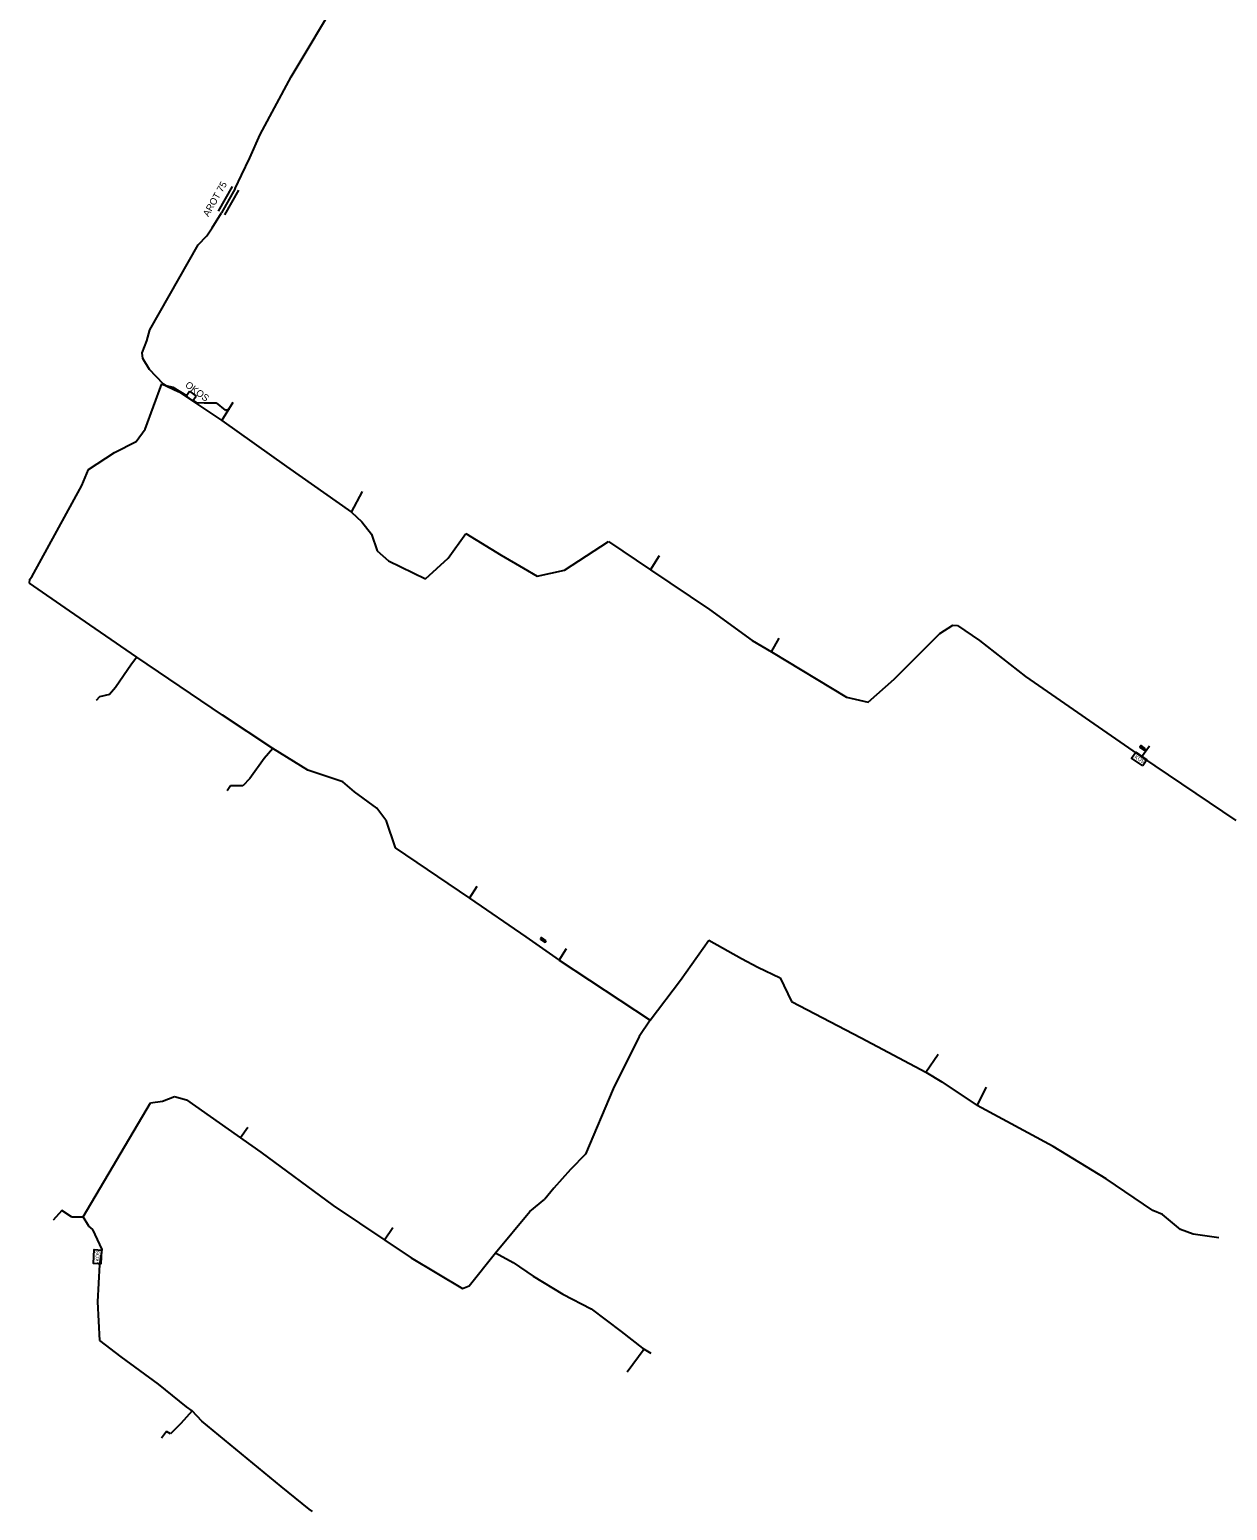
# Model space of a CAD drawing. Extents: x -651943 to -618711, y -1138561 to -1100552.
# Drawn here: x -631980.2 to -631849.5, y -1115249.8 to -1115088.3 of the extents above; entities that cross this region are included whole.
import ezdxf

# ---------------------------------------------------------------- set-up
doc = ezdxf.new("R2010")
doc.units = 0
for name, color, linetype in [('KT optika', 7, 'Continuous'), ('KT trasa', 7, 'Continuous'), ('KT zařízení', 7, 'Continuous')]:
    doc.layers.add(name, color=color, linetype=linetype)

# ---------------------------------------------------------------- blocks, each defined once
blk = doc.blocks.new('_U18')
at = {"layer": 'KT zařízení'}
blk.add_lwpolyline([(0.024, -0.081), (-0.081, 0.025), (-0.024, 0.082), (0.081, -0.025)], close=True, dxfattribs=at)
blk.add_text('KOS', height=0.04, rotation=317.2734, dxfattribs=at).set_placement((-0.052, 0.02))
blk = doc.blocks.new('_U19')
at = {"layer": 'KT zařízení'}
blk.add_lwpolyline([(0.024, -0.081), (-0.081, 0.025), (-0.024, 0.081), (0.081, -0.025)], close=True, dxfattribs=at)
blk.add_text('KOS', height=0.04, rotation=317.2731, dxfattribs=at).set_placement((-0.052, 0.02))
blk = doc.blocks.new('POINT_DISPLAY')
blk.add_line((0, 0), (0, 0))

msp = doc.modelspace()

# ---------------------------------------------------------------- linework, layer by layer
at = {"layer": 'KT optika'}
for p, q in [((-631951.67, -1115093.39), (-631945.51, -1115083.12)), ((-631955.07, -1115099.68), (-631951.67, -1115093.39)), ((-631956.18, -1115102.25), (-631955.07, -1115099.68)), ((-631957.09, -1115104.14), (-631956.18, -1115102.25)), ((-631957.77, -1115105.58), (-631957.09, -1115104.14)), ((-631957.77, -1115105.58), (-631959.29, -1115108.26)), ((-631960.28, -1115109.88), (-631959.29, -1115108.26)), ((-631960.89, -1115110.75), (-631960.28, -1115109.88)), ((-631967.09, -1115121.02), (-631961.82, -1115111.73)), ((-631961.82, -1115111.73), (-631960.89, -1115110.75)), ((-631967.41, -1115122.2), (-631967.09, -1115121.02)), ((-631967.92, -1115123.51), (-631967.41, -1115122.2)), ((-631967.86, -1115124.15), (-631967.92, -1115123.51)), ((-631967.14, -1115125.33), (-631967.86, -1115124.15)), ((-631965.65, -1115126.88), (-631967.14, -1115125.33)), ((-631967.6, -1115131.86), (-631965.78, -1115126.9)), ((-631965.78, -1115126.9), (-631963.94, -1115127.77)), ((-631965.65, -1115126.88), (-631965.34, -1115127.09)), ((-631965.34, -1115127.09), (-631964.58, -1115127.26)), ((-631964.58, -1115127.26), (-631963.09, -1115128.17)), ((-631963.94, -1115127.77), (-631959.25, -1115130.88)), ((-631962.39, -1115128.69), (-631962.03, -1115128.92)), ((-631962.03, -1115128.92), (-631961.17, -1115128.98)), ((-631961.17, -1115128.98), (-631959.86, -1115128.96)), ((-631959.86, -1115128.96), (-631958.89, -1115129.76)), ((-631959.25, -1115130.88), (-631957.99, -1115128.89)), ((-631958.89, -1115129.76), (-631958.4, -1115129.64)), ((-631959.25, -1115130.88), (-631952.2, -1115135.93)), ((-631970.94, -1115134.38), (-631968.58, -1115133.18)), ((-631968.58, -1115133.18), (-631967.6, -1115131.86)), ((-631973.79, -1115136.23), (-631970.94, -1115134.38)), ((-631974.51, -1115138), (-631973.79, -1115136.23)), ((-631952.2, -1115135.93), (-631945.09, -1115140.9)), ((-631979.97, -1115147.94), (-631974.51, -1115138)), ((-631945.09, -1115140.9), (-631943.88, -1115138.66)), ((-631945.09, -1115140.9), (-631943.98, -1115141.94)), ((-631943.98, -1115141.94), (-631942.92, -1115143.31)), ((-631942.92, -1115143.31), (-631942.31, -1115145.11)), ((-631934.54, -1115145.92), (-631932.63, -1115143.23)), ((-631932.63, -1115143.23), (-631928.78, -1115145.58)), ((-631921.85, -1115147.22), (-631917.06, -1115144.1)), ((-631917.06, -1115144.1), (-631912.49, -1115147.19)), ((-631942.31, -1115145.11), (-631941.06, -1115146.19)), ((-631937.01, -1115148.18), (-631934.54, -1115145.92)), ((-631928.78, -1115145.58), (-631926.34, -1115147)), ((-631912.49, -1115147.19), (-631911.48, -1115145.63)), ((-631941.06, -1115146.19), (-631937.01, -1115148.18)), ((-631926.34, -1115147), (-631924.82, -1115147.87)), ((-631924.82, -1115147.87), (-631921.85, -1115147.22)), ((-631912.49, -1115147.19), (-631906.05, -1115151.53)), ((-631980.22, -1115148.64), (-631980.2, -1115148.21)), ((-631975.85, -1115151.66), (-631980.22, -1115148.64)), ((-631980.2, -1115148.21), (-631979.97, -1115147.94)), ((-631968.53, -1115156.71), (-631975.85, -1115151.66)), ((-631906.05, -1115151.53), (-631901.39, -1115154.88)), ((-631885.88, -1115159.1), (-631880.89, -1115154.12)), ((-631880.89, -1115154.12), (-631879.47, -1115153.21)), ((-631879.47, -1115153.21), (-631878.99, -1115153.25)), ((-631878.99, -1115153.25), (-631876.57, -1115154.91)), ((-631901.39, -1115154.88), (-631899.27, -1115156.15)), ((-631899.27, -1115156.15), (-631898.43, -1115154.63)), ((-631876.57, -1115154.91), (-631871.55, -1115158.83)), ((-631968.53, -1115156.71), (-631969.09, -1115157.48)), ((-631959.17, -1115163.03), (-631968.53, -1115156.71)), ((-631899.27, -1115156.15), (-631891.09, -1115161.08)), ((-631969.09, -1115157.48), (-631970.83, -1115160.03)), ((-631871.55, -1115158.83), (-631858.89, -1115167.6)), ((-631970.83, -1115160.03), (-631971.49, -1115160.8)), ((-631888.73, -1115161.63), (-631885.88, -1115159.1)), ((-631972.59, -1115161.05), (-631972.96, -1115161.44)), ((-631971.49, -1115160.8), (-631972.59, -1115161.05)), ((-631891.09, -1115161.08), (-631888.73, -1115161.63)), ((-631953.68, -1115166.67), (-631959.17, -1115163.03)), ((-631953.68, -1115166.67), (-631954.64, -1115167.77)), ((-631949.86, -1115169.04), (-631953.68, -1115166.67)), ((-631858.89, -1115167.6), (-631858.04, -1115166.39)), ((-631954.64, -1115167.77), (-631956.2, -1115169.97)), ((-631858.89, -1115167.6), (-631848.6, -1115174.54)), ((-631956.2, -1115169.97), (-631956.94, -1115170.76)), ((-631946.05, -1115170.3), (-631949.86, -1115169.04)), ((-631944.76, -1115171.41), (-631946.05, -1115170.3)), ((-631958.31, -1115170.76), (-631958.67, -1115171.28)), ((-631956.94, -1115170.76), (-631958.31, -1115170.76)), ((-631942.34, -1115173.2), (-631944.76, -1115171.41)), ((-631941.36, -1115174.48), (-631942.34, -1115173.2)), ((-631941.36, -1115174.48), (-631940.33, -1115177.51)), ((-631940.33, -1115177.51), (-631932.22, -1115183)), ((-631932.22, -1115183), (-631931.4, -1115181.71)), ((-631932.22, -1115183), (-631926.08, -1115187.21)), ((-631926.08, -1115187.21), (-631922.44, -1115189.78)), ((-631909.19, -1115191.95), (-631906.09, -1115187.58)), ((-631906.09, -1115187.58), (-631902.54, -1115189.6)), ((-631922.44, -1115189.78), (-631921.62, -1115188.48)), ((-631902.54, -1115189.6), (-631900.75, -1115190.53)), ((-631922.44, -1115189.78), (-631912.5, -1115196.3)), ((-631900.75, -1115190.53), (-631898.34, -1115191.68)), ((-631912.5, -1115196.3), (-631909.19, -1115191.95)), ((-631898.34, -1115191.68), (-631897.08, -1115194.28)), ((-631897.08, -1115194.28), (-631889.49, -1115198.25)), ((-631912.5, -1115196.3), (-631913.71, -1115198.11)), ((-631913.71, -1115198.11), (-631916.54, -1115203.81)), ((-631889.49, -1115198.25), (-631882.42, -1115201.98)), ((-631882.42, -1115201.98), (-631881.07, -1115200.03)), ((-631882.42, -1115201.98), (-631880.69, -1115203.06)), ((-631916.54, -1115203.81), (-631919.55, -1115210.94)), ((-631880.69, -1115203.06), (-631876.84, -1115205.61)), ((-631876.84, -1115205.61), (-631875.81, -1115203.62)), ((-631974.38, -1115217.76), (-631967.03, -1115205.33)), ((-631967.03, -1115205.33), (-631965.72, -1115205.17)), ((-631965.72, -1115205.17), (-631964.42, -1115204.66)), ((-631964.42, -1115204.66), (-631963.08, -1115205.02)), ((-631963.08, -1115205.02), (-631955, -1115210.72)), ((-631868.55, -1115210.11), (-631876.84, -1115205.61)), ((-631956.42, -1115208.04), (-631957.2, -1115209.17)), ((-631955, -1115210.72), (-631947.11, -1115216.55)), ((-631862.76, -1115213.61), (-631868.55, -1115210.11)), ((-631919.55, -1115210.94), (-631921.19, -1115212.61)), ((-631921.19, -1115212.61), (-631923.02, -1115214.63)), ((-631857.66, -1115217.08), (-631862.76, -1115213.61)), ((-631923.02, -1115214.63), (-631924.01, -1115215.84)), ((-631976.71, -1115217.09), (-631977.63, -1115218.13)), ((-631975.63, -1115217.76), (-631976.71, -1115217.09)), ((-631947.11, -1115216.55), (-631938.6, -1115222.24)), ((-631929.4, -1115221.71), (-631925.64, -1115217.19)), ((-631925.64, -1115217.19), (-631924.01, -1115215.84)), ((-631856.62, -1115217.52), (-631857.66, -1115217.08)), ((-631975.63, -1115217.76), (-631974.38, -1115217.76)), ((-631973.77, -1115218.79), (-631974.38, -1115217.76)), ((-631973.3, -1115219.15), (-631973.77, -1115218.79)), ((-631854.63, -1115219.14), (-631856.62, -1115217.52)), ((-631972.31, -1115221.32), (-631973.3, -1115219.15)), ((-631940.58, -1115218.98), (-631941.49, -1115220.3)), ((-631853.27, -1115219.66), (-631854.63, -1115219.14)), ((-631850.46, -1115220.06), (-631853.27, -1115219.66)), ((-631972.57, -1115222.97), (-631972.31, -1115221.32)), ((-631932.24, -1115225.3), (-631929.4, -1115221.71)), ((-631929.4, -1115221.71), (-631927.46, -1115222.75)), ((-631972.57, -1115222.97), (-631972.84, -1115222.83)), ((-631972.76, -1115227.04), (-631972.57, -1115222.97)), ((-631938.6, -1115222.24), (-631933, -1115225.6)), ((-631927.46, -1115222.75), (-631925.29, -1115224.25)), ((-631933, -1115225.6), (-631932.24, -1115225.3)), ((-631925.29, -1115224.25), (-631922.02, -1115226.19)), ((-631922.02, -1115226.19), (-631918.95, -1115227.8)), ((-631972.55, -1115231.25), (-631972.76, -1115227.04)), ((-631918.95, -1115227.8), (-631915.67, -1115230.27)), ((-631970.21, -1115233.03), (-631972.55, -1115231.25)), ((-631915.67, -1115230.27), (-631913.33, -1115232.09)), ((-631966.14, -1115236.01), (-631970.21, -1115233.03)), ((-631913.18, -1115232.2), (-631915.02, -1115234.71)), ((-631913.33, -1115232.09), (-631913.18, -1115232.2)), ((-631913.18, -1115232.2), (-631912.43, -1115232.66)), ((-631963.11, -1115238.5), (-631966.14, -1115236.01)), ((-631962.49, -1115238.95), (-631963.7, -1115240.31)), ((-631962.49, -1115238.95), (-631963.11, -1115238.5)), ((-631961.44, -1115240.07), (-631962.49, -1115238.95)), ((-631965.29, -1115241.2), (-631965.82, -1115241.9)), ((-631964.84, -1115241.46), (-631965.29, -1115241.2)), ((-631963.7, -1115240.31), (-631964.84, -1115241.46)), ((-631952.76, -1115247.2), (-631961.44, -1115240.07)), ((-631949.71, -1115249.66), (-631952.76, -1115247.2)), ((-631949.35, -1115249.93), (-631949.71, -1115249.66))]:
    msp.add_line(p, q, dxfattribs=at)
at = {"layer": 'KT trasa'}
for p, q in [((-631951.67, -1115093.39), (-631945.51, -1115083.12)), ((-631955.07, -1115099.68), (-631951.67, -1115093.39)), ((-631956.18, -1115102.25), (-631955.07, -1115099.68)), ((-631957.09, -1115104.14), (-631956.18, -1115102.25)), ((-631957.77, -1115105.58), (-631957.09, -1115104.14)), ((-631957.77, -1115105.58), (-631959.29, -1115108.26)), ((-631960.28, -1115109.88), (-631959.29, -1115108.26)), ((-631960.89, -1115110.75), (-631960.28, -1115109.88)), ((-631967.09, -1115121.02), (-631961.82, -1115111.73)), ((-631961.82, -1115111.73), (-631960.89, -1115110.75)), ((-631967.41, -1115122.2), (-631967.09, -1115121.02)), ((-631967.92, -1115123.51), (-631967.41, -1115122.2)), ((-631967.86, -1115124.15), (-631967.92, -1115123.51)), ((-631967.14, -1115125.33), (-631967.86, -1115124.15)), ((-631965.65, -1115126.88), (-631967.14, -1115125.33)), ((-631967.6, -1115131.86), (-631965.78, -1115126.9)), ((-631965.78, -1115126.9), (-631963.94, -1115127.77)), ((-631965.65, -1115126.88), (-631965.34, -1115127.09)), ((-631965.34, -1115127.09), (-631964.58, -1115127.26)), ((-631964.58, -1115127.26), (-631963.09, -1115128.17)), ((-631963.94, -1115127.77), (-631959.25, -1115130.88)), ((-631962.39, -1115128.69), (-631962.03, -1115128.92)), ((-631962.03, -1115128.92), (-631961.17, -1115128.98)), ((-631961.17, -1115128.98), (-631959.86, -1115128.96)), ((-631959.86, -1115128.96), (-631958.89, -1115129.76)), ((-631959.25, -1115130.88), (-631957.99, -1115128.89)), ((-631958.89, -1115129.76), (-631958.4, -1115129.64)), ((-631959.25, -1115130.88), (-631952.2, -1115135.93)), ((-631970.94, -1115134.38), (-631968.58, -1115133.18)), ((-631968.58, -1115133.18), (-631967.6, -1115131.86)), ((-631973.79, -1115136.23), (-631970.94, -1115134.38)), ((-631974.51, -1115138), (-631973.79, -1115136.23)), ((-631952.2, -1115135.93), (-631945.09, -1115140.9)), ((-631979.97, -1115147.94), (-631974.51, -1115138)), ((-631945.09, -1115140.9), (-631943.88, -1115138.66)), ((-631945.09, -1115140.9), (-631943.98, -1115141.94)), ((-631943.98, -1115141.94), (-631942.92, -1115143.31)), ((-631942.92, -1115143.31), (-631942.31, -1115145.11)), ((-631934.54, -1115145.92), (-631932.63, -1115143.23)), ((-631932.63, -1115143.23), (-631928.78, -1115145.58)), ((-631921.85, -1115147.22), (-631917.06, -1115144.1)), ((-631917.06, -1115144.1), (-631912.49, -1115147.19)), ((-631942.31, -1115145.11), (-631941.06, -1115146.19)), ((-631937.01, -1115148.18), (-631934.54, -1115145.92)), ((-631928.78, -1115145.58), (-631926.34, -1115147)), ((-631912.49, -1115147.19), (-631911.48, -1115145.63)), ((-631941.06, -1115146.19), (-631937.01, -1115148.18)), ((-631926.34, -1115147), (-631924.82, -1115147.87)), ((-631924.82, -1115147.87), (-631921.85, -1115147.22)), ((-631912.49, -1115147.19), (-631906.05, -1115151.53)), ((-631980.22, -1115148.64), (-631980.2, -1115148.21)), ((-631975.85, -1115151.66), (-631980.22, -1115148.64)), ((-631980.2, -1115148.21), (-631979.97, -1115147.94)), ((-631968.53, -1115156.71), (-631975.85, -1115151.66)), ((-631906.05, -1115151.53), (-631901.39, -1115154.88)), ((-631885.88, -1115159.1), (-631880.89, -1115154.12)), ((-631880.89, -1115154.12), (-631879.47, -1115153.21)), ((-631879.47, -1115153.21), (-631878.99, -1115153.25)), ((-631878.99, -1115153.25), (-631876.57, -1115154.91)), ((-631901.39, -1115154.88), (-631899.27, -1115156.15)), ((-631899.27, -1115156.15), (-631898.43, -1115154.63)), ((-631876.57, -1115154.91), (-631871.55, -1115158.83)), ((-631968.53, -1115156.71), (-631969.09, -1115157.48)), ((-631959.17, -1115163.03), (-631968.53, -1115156.71)), ((-631899.27, -1115156.15), (-631891.09, -1115161.08)), ((-631969.09, -1115157.48), (-631970.83, -1115160.03)), ((-631871.55, -1115158.83), (-631858.89, -1115167.6)), ((-631970.83, -1115160.03), (-631971.49, -1115160.8)), ((-631888.73, -1115161.63), (-631885.88, -1115159.1)), ((-631972.59, -1115161.05), (-631972.96, -1115161.44)), ((-631971.49, -1115160.8), (-631972.59, -1115161.05)), ((-631891.09, -1115161.08), (-631888.73, -1115161.63)), ((-631953.68, -1115166.67), (-631959.17, -1115163.03)), ((-631953.68, -1115166.67), (-631954.64, -1115167.77)), ((-631949.86, -1115169.04), (-631953.68, -1115166.67)), ((-631858.89, -1115167.6), (-631858.04, -1115166.39)), ((-631954.64, -1115167.77), (-631956.2, -1115169.97)), ((-631858.89, -1115167.6), (-631848.6, -1115174.54)), ((-631956.2, -1115169.97), (-631956.94, -1115170.76)), ((-631946.05, -1115170.3), (-631949.86, -1115169.04)), ((-631944.76, -1115171.41), (-631946.05, -1115170.3)), ((-631958.31, -1115170.76), (-631958.67, -1115171.28)), ((-631956.94, -1115170.76), (-631958.31, -1115170.76)), ((-631942.34, -1115173.2), (-631944.76, -1115171.41)), ((-631941.36, -1115174.48), (-631942.34, -1115173.2)), ((-631941.36, -1115174.48), (-631940.33, -1115177.51)), ((-631940.33, -1115177.51), (-631932.22, -1115183)), ((-631932.22, -1115183), (-631931.4, -1115181.71)), ((-631932.22, -1115183), (-631926.08, -1115187.21)), ((-631926.08, -1115187.21), (-631922.44, -1115189.78)), ((-631909.19, -1115191.95), (-631906.09, -1115187.58)), ((-631906.09, -1115187.58), (-631902.54, -1115189.6)), ((-631922.44, -1115189.78), (-631921.62, -1115188.48)), ((-631902.54, -1115189.6), (-631900.75, -1115190.53)), ((-631922.44, -1115189.78), (-631912.5, -1115196.3)), ((-631900.75, -1115190.53), (-631898.34, -1115191.68)), ((-631912.5, -1115196.3), (-631909.19, -1115191.95)), ((-631898.34, -1115191.68), (-631897.08, -1115194.28)), ((-631897.08, -1115194.28), (-631889.49, -1115198.25)), ((-631912.5, -1115196.3), (-631913.71, -1115198.11)), ((-631913.71, -1115198.11), (-631916.54, -1115203.81)), ((-631889.49, -1115198.25), (-631882.42, -1115201.98)), ((-631882.42, -1115201.98), (-631881.07, -1115200.03)), ((-631882.42, -1115201.98), (-631880.69, -1115203.06)), ((-631916.54, -1115203.81), (-631919.55, -1115210.94)), ((-631880.69, -1115203.06), (-631876.84, -1115205.61)), ((-631876.84, -1115205.61), (-631875.81, -1115203.62)), ((-631974.38, -1115217.76), (-631967.03, -1115205.33)), ((-631967.03, -1115205.33), (-631965.72, -1115205.17)), ((-631965.72, -1115205.17), (-631964.42, -1115204.66)), ((-631964.42, -1115204.66), (-631963.08, -1115205.02)), ((-631963.08, -1115205.02), (-631955, -1115210.72)), ((-631868.55, -1115210.11), (-631876.84, -1115205.61)), ((-631956.42, -1115208.04), (-631957.2, -1115209.17)), ((-631955, -1115210.72), (-631947.11, -1115216.55)), ((-631862.76, -1115213.61), (-631868.55, -1115210.11)), ((-631919.55, -1115210.94), (-631921.19, -1115212.61)), ((-631921.19, -1115212.61), (-631923.02, -1115214.63)), ((-631857.66, -1115217.08), (-631862.76, -1115213.61)), ((-631923.02, -1115214.63), (-631924.01, -1115215.84)), ((-631976.71, -1115217.09), (-631977.63, -1115218.13)), ((-631975.63, -1115217.76), (-631976.71, -1115217.09)), ((-631947.11, -1115216.55), (-631938.6, -1115222.24)), ((-631929.4, -1115221.71), (-631925.64, -1115217.19)), ((-631925.64, -1115217.19), (-631924.01, -1115215.84)), ((-631856.62, -1115217.52), (-631857.66, -1115217.08)), ((-631975.63, -1115217.76), (-631974.38, -1115217.76)), ((-631973.77, -1115218.79), (-631974.38, -1115217.76)), ((-631973.3, -1115219.15), (-631973.77, -1115218.79)), ((-631854.63, -1115219.14), (-631856.62, -1115217.52)), ((-631972.31, -1115221.32), (-631973.3, -1115219.15)), ((-631940.58, -1115218.98), (-631941.49, -1115220.3)), ((-631853.27, -1115219.66), (-631854.63, -1115219.14)), ((-631850.46, -1115220.06), (-631853.27, -1115219.66)), ((-631972.57, -1115222.97), (-631972.31, -1115221.32)), ((-631932.24, -1115225.3), (-631929.4, -1115221.71)), ((-631929.4, -1115221.71), (-631927.46, -1115222.75)), ((-631972.57, -1115222.97), (-631972.84, -1115222.83)), ((-631972.76, -1115227.04), (-631972.57, -1115222.97)), ((-631938.6, -1115222.24), (-631933, -1115225.6)), ((-631927.46, -1115222.75), (-631925.29, -1115224.25)), ((-631933, -1115225.6), (-631932.24, -1115225.3)), ((-631925.29, -1115224.25), (-631922.02, -1115226.19)), ((-631922.02, -1115226.19), (-631918.95, -1115227.8)), ((-631972.55, -1115231.25), (-631972.76, -1115227.04)), ((-631918.95, -1115227.8), (-631915.67, -1115230.27)), ((-631970.21, -1115233.03), (-631972.55, -1115231.25)), ((-631915.67, -1115230.27), (-631913.33, -1115232.09)), ((-631966.14, -1115236.01), (-631970.21, -1115233.03)), ((-631913.18, -1115232.2), (-631915.02, -1115234.71)), ((-631913.33, -1115232.09), (-631913.18, -1115232.2)), ((-631913.18, -1115232.2), (-631912.43, -1115232.66)), ((-631963.11, -1115238.5), (-631966.14, -1115236.01)), ((-631962.49, -1115238.95), (-631963.7, -1115240.31)), ((-631962.49, -1115238.95), (-631963.11, -1115238.5)), ((-631961.44, -1115240.07), (-631962.49, -1115238.95)), ((-631965.29, -1115241.2), (-631965.82, -1115241.9)), ((-631964.84, -1115241.46), (-631965.29, -1115241.2)), ((-631963.7, -1115240.31), (-631964.84, -1115241.46)), ((-631952.76, -1115247.2), (-631961.44, -1115240.07)), ((-631949.71, -1115249.66), (-631952.76, -1115247.2)), ((-631949.35, -1115249.93), (-631949.71, -1115249.66))]:
    msp.add_line(p, q, dxfattribs=at)
at = {"layer": 'KT zařízení'}
for p, q in [((-631958.12, -1115105.38), (-631959.64, -1115108.06)), ((-631957.42, -1115105.78), (-631958.94, -1115108.46)), ((-631963.14, -1115128.23), (-631962.76, -1115127.71)), ((-631963.14, -1115128.23), (-631962.44, -1115128.76)), ((-631962.76, -1115127.71), (-631962.05, -1115128.24)), ((-631962.44, -1115128.76), (-631962.05, -1115128.24))]:
    msp.add_line(p, q, dxfattribs=at)
for points in [[(-631858.46, -1115166.7), (-631858.95, -1115166.36), (-631859.07, -1115166.52), (-631858.57, -1115166.87)], [(-631923.86, -1115187.65), (-631924.35, -1115187.31), (-631924.47, -1115187.47), (-631923.98, -1115187.82)]]:
    msp.add_lwpolyline(points, close=True, dxfattribs=at)

# ---------------------------------------------------------------- block references
for p in [(-631963.09, -1115128.2), (-631962.76, -1115127.71), (-631962.05, -1115128.24)]:
    msp.add_blockref('POINT_DISPLAY', p, dxfattribs=at)
for name, p, xscale, yscale, rotation in [('_U19', (-631859.15, -1115167.82), 10.000014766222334, 10.000014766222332, 10.644452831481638), ('_U18', (-631972.81, -1115222.12), 10.000004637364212, 10.000004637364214, 131.96607219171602)]:
    msp.add_blockref(name, p, dxfattribs=dict(at, xscale=xscale, yscale=yscale, rotation=rotation))

# ---------------------------------------------------------------- texts
for s, rotation, p in [('AROT 75', 60.4396, (-631960.71, -1115108.73)), ('OKOS', 323.2594, (-631963.31, -1115127.16))]:
    msp.add_text(s, height=0.75, rotation=rotation, dxfattribs=at).set_placement(p)

doc.saveas('drawing.dxf')
